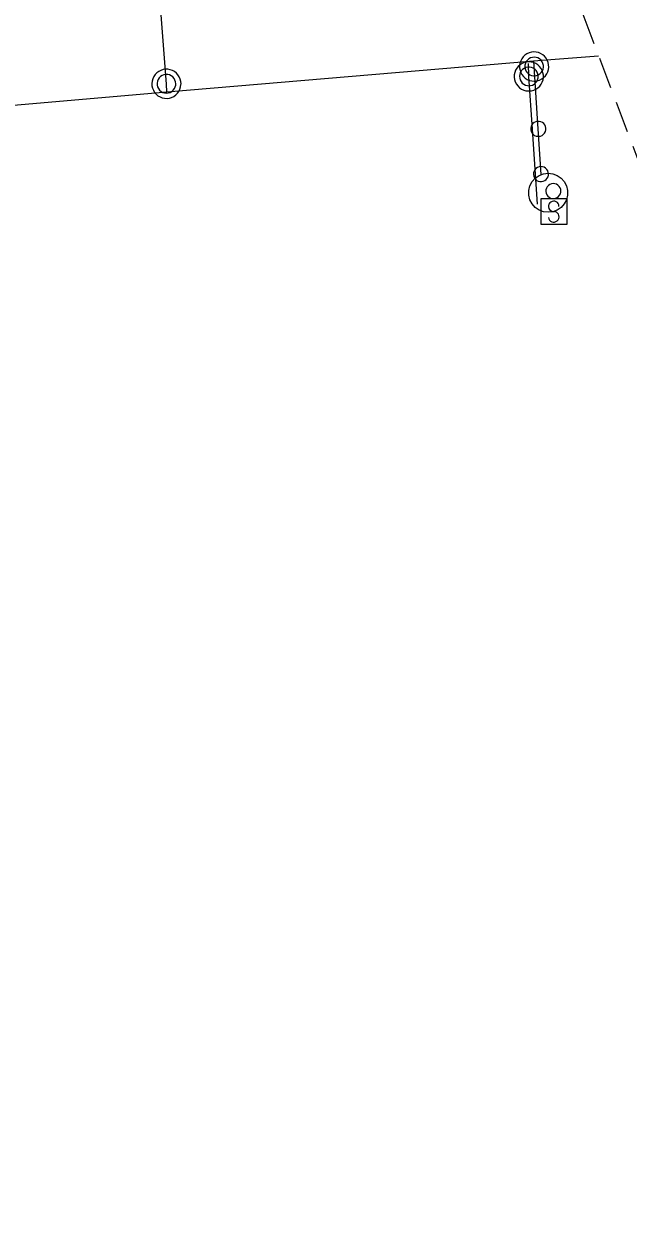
# Model space of a CAD drawing. Extents: x -732096 to -731933, y -1048703 to -1047964.
# Drawn here: x -732019.99 to -732001.49, y -1048499.57 to -1048462.87 of the extents above; entities that cross this region are included whole.
import ezdxf

# ---------------------------------------------------------------- set-up
doc = ezdxf.new("R2010")
doc.units = 0
doc.header["$LTSCALE"] = 0.32
doc.linetypes.add('MEDIUM_DASHED', pattern=[4.5, 3, -1.5])
doc.layers.add('63', color=7, linetype='MEDIUM_DASHED', lineweight=25)
doc.layers.add('8', color=7, linetype='Continuous', lineweight=13)

msp = doc.modelspace()

# ---------------------------------------------------------------- linework, layer by layer
at = {"layer": '63'}
msp.add_lwpolyline([(-731968.389, -1048129.392), (-732027.835, -1048396.578), (-731958.19, -1048580.745)], dxfattribs=at)
at = {"layer": '8'}
for p, q in [((-732015.629, -1048464.72), (-732016.204, -1048457.176)), ((-732015.611, -1048464.954), (-732015.629, -1048464.72))]:
    msp.add_line(p, q, dxfattribs=at)
for points in [[(-732004.343, -1048464.625), (-732004.271, -1048464.615), (-732004.201, -1048464.593), (-732004.135, -1048464.561), (-732004.077, -1048464.517), (-732004.025, -1048464.465), (-732003.983, -1048464.406), (-732003.951, -1048464.34), (-732003.93, -1048464.27), (-732003.921, -1048464.197), (-732003.924, -1048464.123), (-732003.939, -1048464.052), (-732003.966, -1048463.983), (-732004.003, -1048463.921), (-732004.05, -1048463.865), (-732004.106, -1048463.817), (-732004.168, -1048463.779), (-732004.236, -1048463.752), (-732004.307, -1048463.736), (-732004.381, -1048463.732), (-732004.453, -1048463.74), (-732004.523, -1048463.76), (-732004.59, -1048463.791), (-732004.651, -1048463.832), (-732004.703, -1048463.883), (-732004.747, -1048463.942), (-732004.78, -1048464.007), (-732004.803, -1048464.076), (-732004.814, -1048464.149), (-732004.813, -1048464.222), (-732004.8, -1048464.294), (-732004.775, -1048464.363), (-732004.74, -1048464.427), (-732004.695, -1048464.485), (-732004.641, -1048464.534), (-732004.578, -1048464.573), (-732004.512, -1048464.603), (-732004.441, -1048464.62), (-732004.368, -1048464.626)], [(-732004.448, -1048464.922), (-732004.377, -1048464.903), (-732004.311, -1048464.872), (-732004.25, -1048464.831), (-732004.198, -1048464.781), (-732004.153, -1048464.722), (-732004.119, -1048464.658), (-732004.096, -1048464.589), (-732004.084, -1048464.516), (-732004.085, -1048464.443), (-732004.097, -1048464.37), (-732004.122, -1048464.301), (-732004.157, -1048464.237), (-732004.201, -1048464.18), (-732004.255, -1048464.13), (-732004.317, -1048464.09), (-732004.383, -1048464.06), (-732004.455, -1048464.042), (-732004.527, -1048464.035), (-732004.6, -1048464.041), (-732004.672, -1048464.058), (-732004.738, -1048464.087), (-732004.8, -1048464.126), (-732004.855, -1048464.175), (-732004.9, -1048464.232), (-732004.936, -1048464.296), (-732004.961, -1048464.365), (-732004.975, -1048464.437), (-732004.977, -1048464.51), (-732004.966, -1048464.582), (-732004.944, -1048464.652), (-732004.911, -1048464.717), (-732004.867, -1048464.776), (-732004.815, -1048464.828), (-732004.755, -1048464.869), (-732004.688, -1048464.901), (-732004.618, -1048464.921), (-732004.545, -1048464.929), (-732004.473, -1048464.926)], [(-732004.352, -1048464.464), (-732004.295, -1048464.455), (-732004.24, -1048464.434), (-732004.19, -1048464.403), (-732004.149, -1048464.362), (-732004.115, -1048464.314), (-732004.093, -1048464.26), (-732004.082, -1048464.202), (-732004.084, -1048464.143), (-732004.097, -1048464.087), (-732004.122, -1048464.033), (-732004.156, -1048463.986), (-732004.2, -1048463.947), (-732004.25, -1048463.918), (-732004.306, -1048463.899), (-732004.364, -1048463.892), (-732004.423, -1048463.898), (-732004.479, -1048463.915), (-732004.53, -1048463.943), (-732004.574, -1048463.981), (-732004.611, -1048464.027), (-732004.636, -1048464.08), (-732004.651, -1048464.137), (-732004.654, -1048464.195), (-732004.644, -1048464.252), (-732004.624, -1048464.307), (-732004.593, -1048464.357), (-732004.551, -1048464.398), (-732004.503, -1048464.431), (-732004.449, -1048464.453), (-732004.391, -1048464.464)], [(-732015.181, -1048464.709), (-732015.188, -1048464.636), (-732015.206, -1048464.565), (-732015.235, -1048464.498), (-732015.274, -1048464.437), (-732015.323, -1048464.382), (-732015.38, -1048464.337), (-732015.445, -1048464.302), (-732015.514, -1048464.277), (-732015.586, -1048464.264), (-732015.659, -1048464.263), (-732015.732, -1048464.274), (-732015.801, -1048464.297), (-732015.865, -1048464.33), (-732015.924, -1048464.374), (-732015.975, -1048464.427), (-732016.017, -1048464.487), (-732016.048, -1048464.554), (-732016.068, -1048464.624), (-732016.076, -1048464.697), (-732016.071, -1048464.77), (-732016.056, -1048464.841), (-732016.029, -1048464.909), (-732015.99, -1048464.972), (-732015.943, -1048465.027), (-732015.887, -1048465.074), (-732015.823, -1048465.111), (-732015.755, -1048465.138), (-732015.684, -1048465.153), (-732015.61, -1048465.156), (-732015.538, -1048465.147), (-732015.468, -1048465.126), (-732015.402, -1048465.094), (-732015.342, -1048465.052), (-732015.289, -1048465.001), (-732015.247, -1048464.941), (-732015.213, -1048464.876), (-732015.193, -1048464.806), (-732015.183, -1048464.734)], [(-732015.343, -1048464.709), (-732015.348, -1048464.651), (-732015.367, -1048464.595), (-732015.394, -1048464.544), (-732015.434, -1048464.5), (-732015.48, -1048464.464), (-732015.532, -1048464.439), (-732015.59, -1048464.425), (-732015.649, -1048464.423), (-732015.706, -1048464.433), (-732015.761, -1048464.455), (-732015.809, -1048464.487), (-732015.85, -1048464.528), (-732015.882, -1048464.577), (-732015.904, -1048464.632), (-732015.914, -1048464.689), (-732015.913, -1048464.748), (-732015.899, -1048464.805), (-732015.874, -1048464.858), (-732015.838, -1048464.904), (-732015.794, -1048464.943), (-732015.742, -1048464.971), (-732015.686, -1048464.989), (-732015.629, -1048464.995), (-732015.571, -1048464.989), (-732015.515, -1048464.972), (-732015.463, -1048464.943), (-732015.419, -1048464.904), (-732015.385, -1048464.858), (-732015.36, -1048464.805), (-732015.345, -1048464.748)], [(-732004.478, -1048464.764), (-732004.422, -1048464.747), (-732004.37, -1048464.719), (-732004.325, -1048464.682), (-732004.289, -1048464.636), (-732004.262, -1048464.584), (-732004.247, -1048464.527), (-732004.244, -1048464.469), (-732004.253, -1048464.41), (-732004.273, -1048464.356), (-732004.305, -1048464.306), (-732004.345, -1048464.264), (-732004.393, -1048464.231), (-732004.447, -1048464.209), (-732004.505, -1048464.197), (-732004.563, -1048464.198), (-732004.621, -1048464.211), (-732004.674, -1048464.235), (-732004.722, -1048464.269), (-732004.76, -1048464.313), (-732004.791, -1048464.363), (-732004.809, -1048464.419), (-732004.816, -1048464.477), (-732004.811, -1048464.535), (-732004.795, -1048464.591), (-732004.768, -1048464.643), (-732004.73, -1048464.688), (-732004.683, -1048464.724), (-732004.632, -1048464.75), (-732004.575, -1048464.765), (-732004.517, -1048464.768)], [(-732004.224, -1048466.319), (-732004.173, -1048466.31), (-732004.124, -1048466.289), (-732004.082, -1048466.258), (-732004.047, -1048466.218), (-732004.023, -1048466.171), (-732004.011, -1048466.12), (-732004.009, -1048466.068), (-732004.019, -1048466.017), (-732004.041, -1048465.969), (-732004.074, -1048465.927), (-732004.115, -1048465.894), (-732004.162, -1048465.871), (-732004.214, -1048465.86), (-732004.266, -1048465.86), (-732004.317, -1048465.871), (-732004.364, -1048465.895), (-732004.405, -1048465.928), (-732004.437, -1048465.97), (-732004.458, -1048466.018), (-732004.469, -1048466.07), (-732004.467, -1048466.122), (-732004.454, -1048466.173), (-732004.429, -1048466.219), (-732004.394, -1048466.259), (-732004.352, -1048466.29), (-732004.304, -1048466.31), (-732004.252, -1048466.319)], [(-732003.94, -1048467.45), (-732003.796, -1048467.467), (-732003.661, -1048467.518), (-732003.542, -1048467.6), (-732003.446, -1048467.709), (-732003.378, -1048467.837), (-732003.344, -1048467.977), (-732003.344, -1048468.122), (-732003.378, -1048468.262), (-732003.446, -1048468.39), (-732003.542, -1048468.499), (-732003.661, -1048468.581), (-732003.796, -1048468.632), (-732003.939, -1048468.649), (-732004.083, -1048468.632), (-732004.218, -1048468.581), (-732004.337, -1048468.499), (-732004.433, -1048468.39), (-732004.501, -1048468.262), (-732004.535, -1048468.122), (-732004.535, -1048467.977), (-732004.501, -1048467.837), (-732004.433, -1048467.709), (-732004.337, -1048467.6), (-732004.218, -1048467.518), (-732004.083, -1048467.467)], [(-732003.929, -1048467.479), (-732003.935, -1048467.427), (-732003.953, -1048467.377), (-732003.981, -1048467.333), (-732004.019, -1048467.296), (-732004.064, -1048467.269), (-732004.114, -1048467.253), (-732004.166, -1048467.248), (-732004.218, -1048467.255), (-732004.267, -1048467.274), (-732004.311, -1048467.304), (-732004.346, -1048467.343), (-732004.372, -1048467.388), (-732004.387, -1048467.439), (-732004.39, -1048467.491), (-732004.382, -1048467.543), (-732004.361, -1048467.591), (-732004.331, -1048467.634), (-732004.291, -1048467.669), (-732004.245, -1048467.693), (-732004.194, -1048467.707), (-732004.142, -1048467.709), (-732004.09, -1048467.699), (-732004.042, -1048467.677), (-732004, -1048467.645), (-732003.967, -1048467.605), (-732003.943, -1048467.558), (-732003.931, -1048467.507)], [(-732003.549, -1048467.999), (-732003.555, -1048467.947), (-732003.573, -1048467.897), (-732003.601, -1048467.853), (-732003.639, -1048467.816), (-732003.684, -1048467.789), (-732003.734, -1048467.773), (-732003.786, -1048467.768), (-732003.838, -1048467.775), (-732003.887, -1048467.794), (-732003.931, -1048467.824), (-732003.966, -1048467.863), (-732003.992, -1048467.908), (-732004.007, -1048467.959), (-732004.01, -1048468.011), (-732004.002, -1048468.063), (-732003.981, -1048468.111), (-732003.951, -1048468.154), (-732003.911, -1048468.189), (-732003.865, -1048468.213), (-732003.814, -1048468.227), (-732003.762, -1048468.229), (-732003.71, -1048468.219), (-732003.662, -1048468.197), (-732003.62, -1048468.165), (-732003.587, -1048468.125), (-732003.563, -1048468.078), (-732003.551, -1048468.027)], [(-732004.156, -1048468.221), (-732003.366, -1048468.221), (-732003.366, -1048469.021), (-732004.156, -1048469.021)]]:
    msp.add_lwpolyline(points, close=True, dxfattribs=at)
at = {"layer": '8', "lineweight": 25}
msp.add_lwpolyline([(-732032.05, -1048466.39), (-732015.611, -1048464.954), (-732004.39, -1048464), (-732002.395, -1048463.851)], dxfattribs=at)
at = {"layer": '8'}
for points in [[(-732004.553, -1048464.088), (-732004.541, -1048464.485), (-732004.432, -1048466.095), (-732004.276, -1048468.396)], [(-732004.39, -1048464), (-732004.379, -1048464.18), (-732004.25, -1048466.09), (-732004.16, -1048467.49)], [(-732003.607, -1048468.467), (-732003.612, -1048468.424), (-732003.629, -1048468.383), (-732003.656, -1048468.349), (-732003.692, -1048468.323), (-732003.733, -1048468.308), (-732003.776, -1048468.305), (-732003.819, -1048468.313), (-732003.858, -1048468.333), (-732003.891, -1048468.362), (-732003.914, -1048468.4), (-732003.926, -1048468.442), (-732003.927, -1048468.485), (-732003.915, -1048468.528), (-732003.893, -1048468.565), (-732003.861, -1048468.596), (-732003.823, -1048468.616), (-732003.78, -1048468.625), (-732003.754, -1048468.625)], [(-732003.929, -1048468.804), (-732003.919, -1048468.847), (-732003.897, -1048468.886), (-732003.866, -1048468.917), (-732003.828, -1048468.938), (-732003.785, -1048468.949), (-732003.741, -1048468.947), (-732003.699, -1048468.934), (-732003.662, -1048468.91), (-732003.633, -1048468.877), (-732003.614, -1048468.837), (-732003.606, -1048468.794), (-732003.61, -1048468.75), (-732003.626, -1048468.709), (-732003.652, -1048468.674), (-732003.687, -1048468.647), (-732003.728, -1048468.63), (-732003.754, -1048468.625)]]:
    msp.add_lwpolyline(points, dxfattribs=at)

doc.saveas('drawing.dxf')
